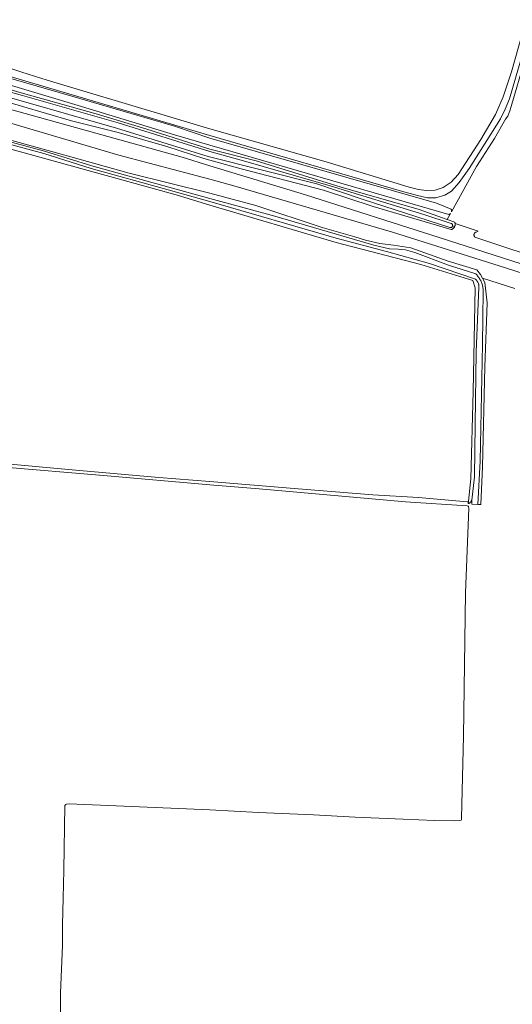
# Model space of a CAD drawing. Header units: metres. Extents: x 152610 to 160096, y 456114 to 462495.
# Tile 936 of 938: x 159416 to 159633, y 460441 to 460874. Entities that reach past the tile are written whole.
import ezdxf

# ---------------------------------------------------------------- set-up
doc = ezdxf.new("R2010")
doc.units = ezdxf.units.M
doc.header["$LTSCALE"] = 0.5
for name, color, linetype, lineweight in [('B-PV-GR-BOS_LOOF-GV', 251, 'CONTINUOUS', 13), ('B-PV-GR-GRAS-GV', 251, 'CONTINUOUS', 13), ('B-PV-OG-TERREIN_BEGROEID-GV', 251, 'CONTINUOUS', 18), ('B-PV-OG-TERREIN_OEVER-GV', 251, 'CONTINUOUS', 18), ('B-PV-OG-WATER_SLOOT-GV', 251, 'CONTINUOUS', 18), ('B-PV-VH-GESLOTENVERHARDING_ASFALT-GV', 251, 'CONTINUOUS', 18), ('B-PV-VH-ONVERHARD_ZAND-GV', 251, 'CONTINUOUS', 18)]:
    doc.layers.add(name, color=color, linetype=linetype, lineweight=lineweight)

msp = doc.modelspace()

# ---------------------------------------------------------------- linework, layer by layer
at = {"layer": 'B-PV-GR-BOS_LOOF-GV', "flags": 128}
for points in [[(159379.47, 460852.873), (159416.951, 460841.633), (159449.939, 460832.496), (159471.879, 460825.835), (159500, 460816.95), (159520.367, 460811.734), (159557.742, 460800.247), (159591.927, 460790.448), (159604.311, 460785.976), (159605.806, 460788.664), (159605.798, 460788.655), (159605.684, 460788.553), (159605.559, 460788.464), (159605.426, 460788.388), (159605.285, 460788.326), (159605.139, 460788.28), (159605.102, 460788.271), (159576.813, 460796.457), (159500, 460818.666), (159484.478, 460823.159), (159443.587, 460835.597), (159411.365, 460845.294)], [(159668.308, 460761.305), (159631.47, 460773.315), (159616.474, 460778.277), (159616.427, 460778.324), (159616.335, 460778.434), (159616.255, 460778.553), (159616.19, 460778.68), (159616.139, 460778.813), (159616.104, 460778.952), (159616.084, 460779.093), (159616.08, 460779.236), (159616.092, 460779.379), (159616.12, 460779.519), (159616.163, 460779.655), (159616.221, 460779.786), (159616.294, 460779.909), (159616.38, 460780.023), (159616.477, 460780.127), (159616.587, 460780.22), (159616.705, 460780.299), (159616.832, 460780.365), (159616.965, 460780.417), (159617.104, 460780.453), (159617.934, 460780.849), (159607.784, 460784.218), (159607.786, 460784.205), (159607.804, 460784.01), (159607.807, 460783.813), (159607.793, 460783.617), (159607.764, 460783.422), (159607.718, 460783.231), (159607.658, 460783.044), (159607.582, 460782.862), (159607.492, 460782.687), (159607.388, 460782.52), (159607.271, 460782.362), (159607.141, 460782.214), (159607, 460782.078), (159606.848, 460781.953), (159606.687, 460781.841), (159606.516, 460781.742), (159606.339, 460781.657), (159606.155, 460781.587), (159606.099, 460781.569), (159571.755, 460791.645), (159549.92, 460798.896), (159513.738, 460808.303), (159497.341, 460812.797), (159480.997, 460818.027), (159459.712, 460824.248), (159439.165, 460829.419), (159417.092, 460835.796), (159383.93, 460845.677)], [(159688.114, 460746.103), (159627.178, 460765.649), (159580.279, 460780.385), (159510.581, 460800.871), (159500, 460803.681), (159460.01, 460814.303), (159375.113, 460839.329)], [(159408.267, 460835.472), (159487.869, 460813.376), (159500, 460809.661), (159541.979, 460796.806), (159600.833, 460778.134), (159697.097, 460747.206)], [(159393.342, 460826.195), (159438.782, 460813.59), (159464.448, 460806.424), (159500, 460797.538), (159520.118, 460792.161), (159549.39, 460782.457), (159563.674, 460778.365), (159568.382, 460776.948), (159574.633, 460775.493), (159580.725, 460774.751), (159588.28, 460773.615), (159604.702, 460767.745), (159617.403, 460763.808), (159618.948, 460761.794), (159619.813, 460760.235), (159634.078, 460755.704)]]:
    msp.add_lwpolyline(points, dxfattribs=at)
at = {"layer": 'B-PV-GR-GRAS-GV', "flags": 128}
for points in [[(159405.52, 460679.097), (159442.656, 460675.705), (159477.569, 460672.631), (159500, 460670.795), (159537.008, 460667.814), (159571.61, 460664.967), (159591.65, 460663.749), (159613.128, 460661.873), (159613.313, 460661.861), (159613.397, 460661.871), (159613.477, 460661.896), (159613.551, 460661.937), (159613.616, 460661.99), (159613.625, 460662), (159613.661, 460662.156), (159614.78, 460672.06), (159615.673, 460710.358), (159616.566, 460755.9), (159615.624, 460759.161), (159592.654, 460766.218), (159555.546, 460775.942), (159500, 460792.371), (159485.101, 460796.778), (159380.524, 460825.651)], [(159434.265, 460431.061), (159434.326, 460446.101), (159435.169, 460466.847), (159435.114, 460476.082), (159435.422, 460487.753), (159435.774, 460500), (159436.238, 460528.442), (159436.583, 460528.812), (159436.953, 460528.961), (159438.089, 460529.136), (159500, 460526.459), (159521.325, 460525.352), (159545.552, 460524.252), (159563.866, 460523.314), (159584.909, 460522.343), (159598.753, 460521.847), (159607.731, 460521.655), (159609.926, 460521.799), (159610.44, 460521.939), (159610.558, 460522.275), (159610.635, 460522.849), (159611.429, 460558.965), (159612.355, 460621.935), (159613.775, 460659.126), (159613.743, 460659.703), (159613.691, 460659.794), (159613.625, 460659.876), (159613.548, 460659.947), (159613.461, 460660.006), (159613.366, 460660.051), (159613.116, 460660.081), (159585.932, 460661.876), (159544.771, 460665.5), (159521.65, 460667.569), (159500, 460669.359), (159453.168, 460673.485), (159407.943, 460677.334)]]:
    msp.add_lwpolyline(points, dxfattribs=at)
at = {"layer": 'B-PV-OG-TERREIN_BEGROEID-GV', "flags": 128}
for points in [[(159640.659, 460869.818), (159631.637, 460839.061), (159629.778, 460834.52), (159627.729, 460830.235), (159614.003, 460808.395), (159609.532, 460802.198), (159606.143, 460798.445), (159603.272, 460796.692), (159599.335, 460795.532), (159595.599, 460795.538), (159591.211, 460796.562), (159584.166, 460798.405), (159500, 460822.887), (159409.698, 460849.654)], [(159412.504, 460847.969), (159439.294, 460840.145), (159484.433, 460826.972), (159500, 460821.796), (159599.558, 460793.167), (159606.009, 460790.487), (159606.084, 460790.353), (159606.144, 460790.212), (159606.19, 460790.066), (159606.22, 460789.916), (159606.235, 460789.763), (159606.233, 460789.61), (159606.216, 460789.458), (159606.194, 460789.361), (159617.257, 460809.248), (159625.043, 460821.554), (159629.977, 460830.107), (159631.034, 460831.428), (159632.044, 460834.173), (159638.923, 460857.589)]]:
    msp.add_lwpolyline(points, dxfattribs=at)
at = {"layer": 'B-PV-OG-TERREIN_OEVER-GV', "flags": 128}
for points in [[(159388.687, 460848.605), (159417.619, 460840.444), (159459.668, 460828.515), (159500, 460815.918), (159515.804, 460811.458), (159552.798, 460800.833), (159594.066, 460788.149), (159606.095, 460784.251), (159606.207, 460784.205), (159606.312, 460784.145), (159606.408, 460784.072), (159606.494, 460783.987), (159606.568, 460783.891), (159606.628, 460783.786), (159606.674, 460783.674), (159606.705, 460783.557), (159606.721, 460783.437), (159606.72, 460783.316), (159606.704, 460783.196), (159607.582, 460782.862), (159607.658, 460783.044), (159607.718, 460783.231), (159607.764, 460783.422), (159607.793, 460783.617), (159607.807, 460783.813), (159607.804, 460784.01), (159607.786, 460784.205), (159607.784, 460784.218), (159607.752, 460784.399), (159607.702, 460784.589), (159607.637, 460784.775), (159604.311, 460785.976), (159591.927, 460790.448), (159557.742, 460800.247), (159520.367, 460811.734), (159500, 460816.95), (159471.879, 460825.835), (159449.939, 460832.496), (159416.951, 460841.633), (159379.47, 460852.873)], [(159383.93, 460845.677), (159417.092, 460835.796), (159439.165, 460829.419), (159459.712, 460824.248), (159480.997, 460818.027), (159497.341, 460812.797), (159513.738, 460808.303), (159549.92, 460798.896), (159571.755, 460791.645), (159606.099, 460781.569), (159606.155, 460781.587), (159606.339, 460781.657), (159606.516, 460781.742), (159606.687, 460781.841), (159606.848, 460781.953), (159607, 460782.078), (159607.141, 460782.214), (159607.271, 460782.362), (159607.388, 460782.52), (159607.492, 460782.687), (159607.582, 460782.862), (159606.704, 460783.196), (159606.671, 460783.08), (159606.624, 460782.968), (159606.562, 460782.864), (159606.488, 460782.769), (159606.401, 460782.685), (159606.304, 460782.613), (159606.198, 460782.554), (159606.086, 460782.509), (159605.968, 460782.48), (159605.848, 460782.467), (159605.727, 460782.469), (159605.608, 460782.488), (159605.491, 460782.522), (159605.425, 460782.549), (159566.926, 460794.913), (159547.023, 460801.608), (159499.284, 460813.627), (159458.983, 460826.215), (159416.966, 460838.134), (159388.011, 460846.302)], [(159380.524, 460825.651), (159485.101, 460796.778), (159500, 460792.371), (159555.546, 460775.942), (159592.654, 460766.218), (159615.624, 460759.161), (159616.566, 460755.9), (159615.673, 460710.358), (159614.78, 460672.06), (159613.661, 460662.156), (159613.625, 460662), (159613.567, 460661.153), (159613.614, 460661.163), (159613.782, 460661.213), (159613.945, 460661.279), (159614.101, 460661.359), (159614.249, 460661.453), (159614.388, 460661.56), (159614.517, 460661.68), (159614.634, 460661.81), (159614.739, 460661.951), (159615.208, 460662.653), (159616.262, 460672.869), (159616.624, 460695.887), (159617.093, 460727.805), (159618.278, 460756.322), (159618.276, 460756.589), (159618.258, 460756.855), (159618.225, 460757.12), (159618.176, 460757.382), (159618.111, 460757.641), (159618.03, 460757.896), (159617.935, 460758.145), (159617.825, 460758.389), (159617.7, 460758.625), (159617.562, 460758.853), (159617.41, 460759.073), (159617.245, 460759.283), (159617.068, 460759.483), (159616.879, 460759.672), (159616.691, 460759.839), (159596.511, 460766.652), (159577.638, 460771.885), (159555.482, 460777.826), (159500, 460793.922), (159481.593, 460799.047), (159447.723, 460808.462), (159426.948, 460814.951), (159397.129, 460823.004)], [(159397.428, 460824.166), (159427.284, 460816.103), (159448.063, 460809.613), (159481.914, 460800.203), (159500, 460795.223), (159528.495, 460787.398), (159572.002, 460774.765), (159578.957, 460773.113), (159582.715, 460772.921), (159585.998, 460772.649), (159590.113, 460771.429), (159604.833, 460765.873), (159616.861, 460762.094), (159617.154, 460761.804), (159617.436, 460761.502), (159617.705, 460761.19), (159617.962, 460760.868), (159618.207, 460760.536), (159618.438, 460760.195), (159618.656, 460759.845), (159618.86, 460759.487), (159619.051, 460759.121), (159619.226, 460758.748), (159619.388, 460758.369), (159619.534, 460757.984), (159619.665, 460757.593), (159619.781, 460757.197), (159619.882, 460756.797), (159619.967, 460756.394), (159620.036, 460755.988), (159620.09, 460755.579), (159620.128, 460755.168), (159620.149, 460754.757), (159620.155, 460754.466), (159619.793, 460731.091), (159618.838, 460679.794), (159617.809, 460660.753), (159619.17, 460660.724), (159619.86, 460677.277), (159620.865, 460721.298), (159621.932, 460749.379), (159620.86, 460758.349), (159619.813, 460760.235), (159618.948, 460761.794), (159617.403, 460763.808), (159604.702, 460767.745), (159588.28, 460773.615), (159580.725, 460774.751), (159574.633, 460775.493), (159568.382, 460776.948), (159563.674, 460778.365), (159549.39, 460782.457), (159520.118, 460792.161), (159500, 460797.538), (159464.448, 460806.424), (159438.782, 460813.59), (159393.342, 460826.195)]]:
    msp.add_lwpolyline(points, dxfattribs=at)
at = {"layer": 'B-PV-OG-WATER_SLOOT-GV', "flags": 128}
for points in [[(159388.011, 460846.302), (159416.966, 460838.134), (159458.983, 460826.215), (159499.284, 460813.627), (159547.023, 460801.608), (159566.926, 460794.913), (159605.425, 460782.549), (159605.491, 460782.522), (159605.608, 460782.488), (159605.727, 460782.469), (159605.848, 460782.467), (159605.968, 460782.48), (159606.086, 460782.509), (159606.198, 460782.554), (159606.304, 460782.613), (159606.401, 460782.685), (159606.488, 460782.769), (159606.562, 460782.864), (159606.624, 460782.968), (159606.671, 460783.08), (159606.704, 460783.196), (159606.72, 460783.316), (159606.721, 460783.437), (159606.705, 460783.557), (159606.674, 460783.674), (159606.628, 460783.786), (159606.568, 460783.891), (159606.494, 460783.987), (159606.408, 460784.072), (159606.312, 460784.145), (159606.207, 460784.205), (159606.095, 460784.251), (159594.066, 460788.149), (159552.798, 460800.833), (159515.804, 460811.458), (159500, 460815.918), (159459.668, 460828.515), (159417.619, 460840.444), (159388.687, 460848.605)], [(159397.129, 460823.004), (159426.948, 460814.951), (159447.723, 460808.462), (159481.593, 460799.047), (159500, 460793.922), (159555.482, 460777.826), (159577.638, 460771.885), (159596.511, 460766.652), (159616.691, 460759.839), (159616.879, 460759.672), (159617.068, 460759.483), (159617.245, 460759.283), (159617.41, 460759.073), (159617.562, 460758.853), (159617.7, 460758.625), (159617.825, 460758.389), (159617.935, 460758.145), (159618.03, 460757.896), (159618.111, 460757.641), (159618.176, 460757.382), (159618.225, 460757.12), (159618.258, 460756.855), (159618.276, 460756.589), (159618.278, 460756.322), (159617.093, 460727.805), (159616.624, 460695.887), (159616.262, 460672.869), (159615.208, 460662.653), (159615.218, 460660.807), (159617.809, 460660.753), (159618.838, 460679.794), (159619.793, 460731.091), (159620.155, 460754.466), (159620.149, 460754.757), (159620.128, 460755.168), (159620.09, 460755.579), (159620.036, 460755.988), (159619.967, 460756.394), (159619.882, 460756.797), (159619.781, 460757.197), (159619.665, 460757.593), (159619.534, 460757.984), (159619.388, 460758.369), (159619.226, 460758.748), (159619.051, 460759.121), (159618.86, 460759.487), (159618.656, 460759.845), (159618.438, 460760.195), (159618.207, 460760.536), (159617.962, 460760.868), (159617.705, 460761.19), (159617.436, 460761.502), (159617.154, 460761.804), (159616.861, 460762.094), (159604.833, 460765.873), (159590.113, 460771.429), (159585.998, 460772.649), (159582.715, 460772.921), (159578.957, 460773.113), (159572.002, 460774.765), (159528.495, 460787.398), (159500, 460795.223), (159481.914, 460800.203), (159448.063, 460809.613), (159427.284, 460816.103), (159397.428, 460824.166)]]:
    msp.add_lwpolyline(points, dxfattribs=at)
at = {"layer": 'B-PV-VH-GESLOTENVERHARDING_ASFALT-GV', "flags": 128}
for points in [[(159639.089, 460873.827), (159632.529, 460850.95), (159628.99, 460839.973), (159625.506, 460832.138), (159619.168, 460821.113), (159609.182, 460805.756), (159606.005, 460802.433), (159602.496, 460800.054), (159599.031, 460798.921), (159595.255, 460798.749), (159591.761, 460799.123), (159587.65, 460800.164), (159551.108, 460811.402), (159500, 460825.925), (159428.381, 460847.204), (159417.246, 460850.786), (159407.373, 460853.961)], [(159409.698, 460849.654), (159500, 460822.887), (159584.166, 460798.405), (159591.211, 460796.562), (159595.599, 460795.538), (159599.335, 460795.532), (159603.272, 460796.692), (159606.143, 460798.445), (159609.532, 460802.198), (159614.003, 460808.395), (159627.729, 460830.235), (159629.778, 460834.52), (159631.637, 460839.061), (159640.659, 460869.818)]]:
    msp.add_lwpolyline(points, dxfattribs=at)
at = {"layer": 'B-PV-VH-ONVERHARD_ZAND-GV', "flags": 128}
for points in [[(159375.113, 460839.329), (159460.01, 460814.303), (159500, 460803.681), (159510.581, 460800.871), (159580.279, 460780.385), (159627.178, 460765.649), (159688.114, 460746.103)], [(159697.097, 460747.206), (159600.833, 460778.134), (159541.979, 460796.806), (159500, 460809.661), (159487.869, 460813.376), (159408.267, 460835.472)]]:
    msp.add_lwpolyline(points, dxfattribs=at)

doc.saveas('drawing.dxf')
